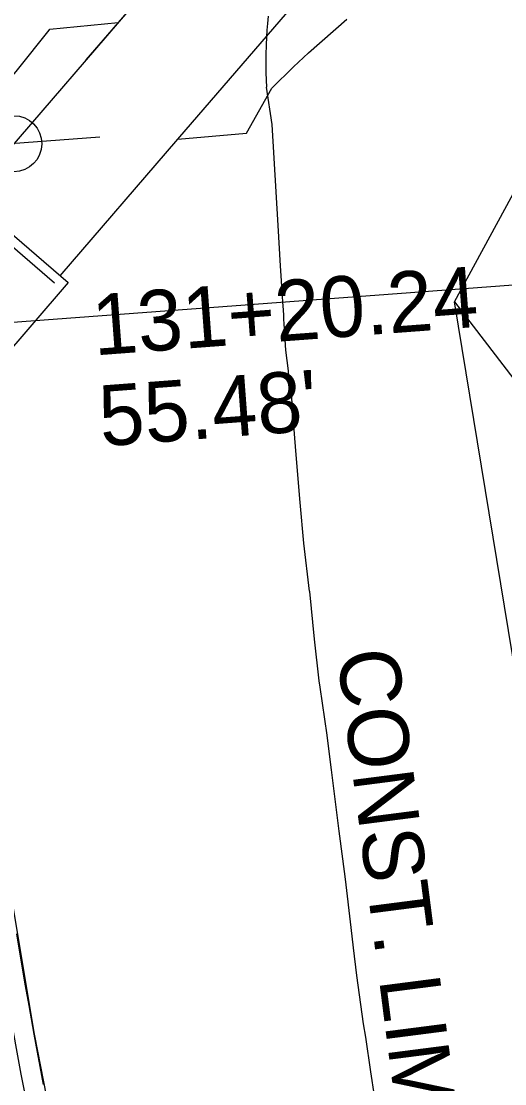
# Model space of a CAD drawing. Extents: x -70 to 701944, y -4 to 666871.
# Drawn here: x 668260.8 to 668308.6, y 656266.5 to 656371.4 of the extents above; entities that cross this region are included whole.
import ezdxf

# ---------------------------------------------------------------- set-up
doc = ezdxf.new("R2010")
doc.units = 0
for name, color, linetype in [('R_Detour', 7, 'Continuous'), ('R_Draft', 7, 'Continuous'), ('R_Drive', 7, 'Continuous'), ('R_Erosion', 7, 'Continuous'), ('R_Horz Alg', 7, 'Continuous'), ('R_Horz Alg Annot', 7, 'Continuous'), ('R_No Plot', 7, 'Continuous'), ('R_Proposed Const Limits', 7, 'Continuous'), ('R_Proposed Road', 7, 'Continuous'), ('R_ROW', 7, 'Continuous'), ('R_ROW Annot', 7, 'Continuous'), ('R_Striping', 7, 'Continuous'), ('R_Water', 7, 'Continuous'), ('T_Indications', 7, 'Continuous'), ('T_Notes', 7, 'Continuous'), ('T_Vehicle Path Rt', 7, 'Continuous')]:
    doc.layers.add(name, color=color, linetype=linetype)

msp = doc.modelspace()

# ---------------------------------------------------------------- linework, layer by layer
at = {"layer": 'R_Detour'}
msp.add_line((668268.57, 656359.97), (668203.49, 656355.11), dxfattribs=at)
at = {"layer": 'R_Draft'}
msp.add_arc((668407.89, 656330.41), 190, 128.2914, 184.2705, dxfattribs=at)
at = {"layer": 'R_Drive'}
msp.add_circle((668260.08, 656359.33), 2.76, dxfattribs=at)
at = {"layer": 'R_Erosion'}
msp.add_line((668329.83, 656440.34), (668267.19, 656367.6), dxfattribs=at)
at = {"layer": 'R_Horz Alg'}
for centre, radius, start, end in [((668360.77, 656370.57), 121, 137.5754, 184.2705), ((668919, 656390.92), 716.2, 184.27052, 204.12331)]:
    msp.add_arc(centre, radius, start, end, dxfattribs=at)
at = {"layer": 'R_Horz Alg Annot'}
msp.add_lwpolyline([(668204.8, 656337.59), (668386.16, 656351.13)], dxfattribs=at)
at = {"layer": 'R_No Plot'}
msp.add_lwpolyline([(668203.49, 656355.11), (668251.85, 656358.72), (668253.16, 656341.2), (668253.89, 656332.23), (668254.71, 656323.66), (668256.99, 656304.02), (668259.18, 656288.75), (668262.09, 656271.39), (668265.1, 656255.92), (668267.01, 656246.76), (668268.49, 656237.56), (668221.92, 656226.58), (668216.77, 656255.73), (668213.37, 656272.84), (668209.96, 656289.95), (668208.34, 656303.04), (668205.83, 656325.2), (668204.77, 656337.93)], close=True, dxfattribs=at)
at = {"layer": 'R_Proposed Const Limits'}
for points in [[(668257.33, 656356.14), (668257.25, 656362.8), (668260.45, 656366.64), (668263.57, 656370.55), (668263.64, 656370.65), (668270.38, 656371.29)], [(668276.29, 656359.77), (668283.05, 656360.38), (668285.55, 656364.82), (668287.7, 656366.93), (668289.19, 656368.29), (668292.98, 656371.62)], [(668285.06, 656364.92), (668285, 656366.33), (668284.99, 656367.73), (668284.99, 656368.06), (668285.02, 656369.14), (668285.09, 656370.54), (668285.15, 656371.19), (668285.23, 656371.94)], [(668296.06, 656262.96), (668295.35, 656267.7), (668294.83, 656271.12), (668294.63, 656272.44), (668293.96, 656277.19), (668293.64, 656279.92), (668293.4, 656281.95), (668292.82, 656286.7), (668292.56, 656288.73), (668292.22, 656291.44), (668291.63, 656296.19), (668291.46, 656297.52), (668291.14, 656300.12), (668291.04, 656300.93), (668290.34, 656305.66), (668290.25, 656306.3), (668289.79, 656310.41), (668289.3, 656315.11), (668289.29, 656315.16), (668288.72, 656319.9), (668288.37, 656323.91), (668288.3, 656324.66), (668287.91, 656329.42), (668287.65, 656332.74), (668287.54, 656334.19), (668287.22, 656336.73), (668287.22, 656336.74), (668287.2, 656336.9), (668286.95, 656338.93), (668286.78, 656341.55), (668286.75, 656341.99), (668286.73, 656342.43), (668286.68, 656343.32), (668286.66, 656343.7), (668286.62, 656344.27), (668286.43, 656347.26), (668286.17, 656351.25), (668285.59, 656361.24), (668285.05, 656364.92)]]:
    msp.add_lwpolyline(points, dxfattribs=at)
at = {"layer": 'R_Proposed Road'}
for p, q in [((668329.83, 656440.34), (668255.58, 656354.11)), ((668276.29, 656359.77), (668338.92, 656432.51)), ((668264.67, 656346.28), (668276.29, 656359.77))]:
    msp.add_line(p, q, dxfattribs=at)
msp.add_lwpolyline([(668263.01, 656266.44), (668262.09, 656271.39), (668261.58, 656274.23), (668261.21, 656276.34), (668260.37, 656281.3)], dxfattribs=at)
msp.add_arc((668919, 656390.92), 707.2, 184.27052, 204.12331, dxfattribs=at)
at = {"layer": 'R_ROW'}
msp.add_lwpolyline([(668381.5, 655955.17), (668373.32, 656052.3), (668331.42, 656174.44), (668303.61, 656343.73), (668341.52, 656413.55)], dxfattribs=at)
at = {"layer": 'R_ROW Annot'}
msp.add_lwpolyline([(668303.61, 656343.73), (668314.24, 656329.85), (668349.14, 656332.53)], dxfattribs=at)
at = {"layer": 'R_Striping'}
msp.add_arc((668919, 656390.92), 695.2, 184.27052, 200.43057, dxfattribs=at)
at = {"layer": 'R_Water'}
for p, q in [((668254.82, 656354.76), (668265.43, 656345.62)), ((668265.43, 656345.62), (668151.9, 656213.77))]:
    msp.add_line(p, q, dxfattribs=at)
at = {"layer": 'T_Indications'}
msp.add_arc((668919, 656390.92), 669.7, 184.27052, 192.40434, dxfattribs=at)
at = {"layer": 'T_Notes'}
msp.add_line((668254.99, 656353.42), (668264.08, 656345.59), dxfattribs=at)
at = {"layer": 'T_Vehicle Path Rt'}
msp.add_arc((668919, 656390.92), 690.2, 184.28709, 204.12331, dxfattribs=at)

# ---------------------------------------------------------------- texts
at = {"layer": 'R_No Plot'}
for s, p in [('131+20.24 ', (668268.04, 656338.42)), ("55.48' ", (668268.71, 656329.44))]:
    msp.add_text(s, height=6, rotation=4.2706, dxfattribs=at).set_placement(p)
at = {"layer": 'R_Proposed Const Limits'}
msp.add_text('CONST. LIMITS', height=6, rotation=277.3439, dxfattribs=at).set_placement((668291.98, 656309.11))

doc.saveas('drawing.dxf')
